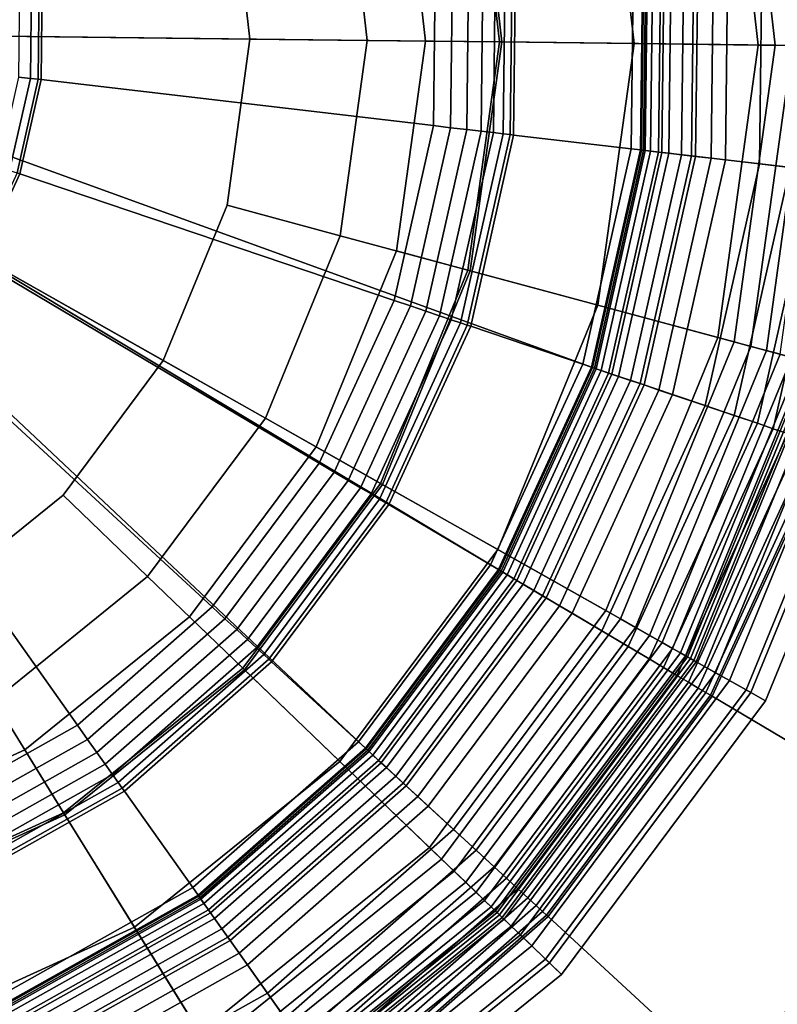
# Model space of a CAD drawing. Extents: x -43.1 to 43.1, y -41.3 to 41.3.
# Tile 611 of 656: x 15.984 to 16.663, y 28.766 to 29.649. Entities that reach past the tile are written whole.
import ezdxf

# ---------------------------------------------------------------- set-up
doc = ezdxf.new("R2010")
doc.units = 0
for name, color, linetype in [('LAMP', 7, 'CONTINUOUS'), ('LAMP_SUPPORT', 18, 'CONTINUOUS'), ('METAL_BASE', 254, 'CONTINUOUS')]:
    doc.layers.add(name, color=color, linetype=linetype)

msp = doc.modelspace()

# ---------------------------------------------------------------- linework, layer by layer
at = {"layer": 'LAMP'}
for points in [[(15.8329, 30.3562, 41.1433), (15.5903, 29.6387, 41.1433), (16.0037, 30.2733, 41.1433)], [(16.1486, 30.1506, 41.1433), (16.0037, 30.2733, 41.1433), (15.5903, 29.6387, 41.1433), (16.2583, 29.9957, 41.1433)], [(16.0327, 30.0443, 44.2735), (16.1196, 29.9216, 44.2735), (15.5903, 29.6387, 44.2735), (15.9179, 30.1416, 44.2735)], [(16.3261, 29.8183, 41.1433), (16.2583, 29.9957, 41.1433), (15.5903, 29.6387, 41.1433), (16.3476, 29.6297, 41.1433)], [(16.1733, 29.781, 44.2735), (16.1904, 29.6315, 44.2735), (15.5903, 29.6387, 44.2735), (16.1196, 29.9216, 44.2735)], [(16.7039, 29.9105, 43.8806), (16.7365, 29.625, 43.8806), (16.6459, 29.6261, 43.9998), (16.6159, 29.889, 43.9998)], [(16.6306, 29.8926, 41.6352), (16.661, 29.6259, 41.6352), (16.6767, 29.6257, 41.6365), (16.6458, 29.8963, 41.6365)], [(16.6458, 29.8963, 41.6365), (16.6767, 29.6257, 41.6365), (16.6911, 29.6256, 41.6411), (16.6598, 29.8997, 41.6411)], [(16.6598, 29.8997, 41.6411), (16.6911, 29.6256, 41.6411), (16.7039, 29.6254, 41.6486), (16.6722, 29.9028, 41.6486)], [(16.3927, 29.8346, 41.6428), (16.4162, 29.6289, 41.6428), (16.661, 29.6259, 41.6352), (16.6306, 29.8926, 41.6352)], [(16.6159, 29.889, 43.9998), (16.6459, 29.6261, 43.9998), (16.5346, 29.6274, 44.107), (16.5077, 29.8626, 44.107)], [(16.5077, 29.8626, 44.107), (16.5346, 29.6274, 44.107), (16.414, 29.6289, 44.1939), (16.3906, 29.8341, 44.1939)], [(16.3906, 29.8341, 44.1939), (16.414, 29.6289, 44.1939), (16.2955, 29.6303, 44.2522), (16.2754, 29.8059, 44.2522)], [(16.3261, 29.8183, 41.1433), (16.3476, 29.6297, 41.1433), (16.4162, 29.6289, 41.6428), (16.3927, 29.8346, 41.6428)], [(16.2754, 29.8059, 44.2522), (16.2955, 29.6303, 44.2522), (16.1904, 29.6315, 44.2735), (16.1733, 29.781, 44.2735)], [(15.8157, 28.9156, 41.1433), (15.9885, 28.9944, 41.1433), (15.5903, 29.6387, 41.1433), (15.6288, 28.8823, 41.1433)], [(16.0229, 29.2227, 44.2735), (15.9058, 29.1281, 44.2735), (15.5903, 29.6387, 44.2735), (16.1127, 29.3433, 44.2735)], [(16.1362, 29.1137, 41.1433), (16.2496, 29.2659, 41.1433), (15.5903, 29.6387, 41.1433), (15.9885, 28.9944, 41.1433)], [(16.1698, 29.4825, 44.2735), (16.1127, 29.3433, 44.2735), (15.5903, 29.6387, 44.2735), (16.1904, 29.6315, 44.2735)], [(16.3216, 29.4416, 41.1433), (16.3476, 29.6297, 41.1433), (15.5903, 29.6387, 41.1433), (16.2496, 29.2659, 41.1433)], [(16.2955, 29.6303, 44.2522), (16.2713, 29.4552, 44.2522), (16.1698, 29.4825, 44.2735), (16.1904, 29.6315, 44.2735)], [(16.414, 29.6289, 44.1939), (16.3857, 29.4243, 44.1939), (16.2713, 29.4552, 44.2522), (16.2955, 29.6303, 44.2522)], [(16.3476, 29.6297, 41.1433), (16.3216, 29.4416, 41.1433), (16.3878, 29.4238, 41.6428), (16.4162, 29.6289, 41.6428)], [(16.5346, 29.6274, 44.107), (16.5021, 29.3929, 44.107), (16.3857, 29.4243, 44.1939), (16.414, 29.6289, 44.1939)], [(16.4162, 29.6289, 41.6428), (16.3878, 29.4238, 41.6428), (16.6242, 29.36, 41.6352), (16.661, 29.6259, 41.6352)], [(16.6459, 29.6261, 43.9998), (16.6096, 29.364, 43.9998), (16.5021, 29.3929, 44.107), (16.5346, 29.6274, 44.107)], [(16.7365, 29.625, 43.8806), (16.6971, 29.3404, 43.8806), (16.6096, 29.364, 43.9998), (16.6459, 29.6261, 43.9998)], [(16.661, 29.6259, 41.6352), (16.6242, 29.36, 41.6352), (16.6393, 29.356, 41.6365), (16.6767, 29.6257, 41.6365)], [(16.6767, 29.6257, 41.6365), (16.6393, 29.356, 41.6365), (16.6532, 29.3522, 41.6411), (16.6911, 29.6256, 41.6411)], [(16.6911, 29.6256, 41.6411), (16.6532, 29.3522, 41.6411), (16.6656, 29.3489, 41.6486), (16.7039, 29.6254, 41.6486)], [(16.2713, 29.4552, 44.2522), (16.2042, 29.2916, 44.2522), (16.1127, 29.3433, 44.2735), (16.1698, 29.4825, 44.2735)], [(16.3857, 29.4243, 44.1939), (16.3074, 29.2332, 44.1939), (16.2042, 29.2916, 44.2522), (16.2713, 29.4552, 44.2522)], [(16.3216, 29.4416, 41.1433), (16.2496, 29.2659, 41.1433), (16.3093, 29.2322, 41.6428), (16.3878, 29.4238, 41.6428)], [(16.5021, 29.3929, 44.107), (16.4124, 29.1739, 44.107), (16.3074, 29.2332, 44.1939), (16.3857, 29.4243, 44.1939)], [(16.3878, 29.4238, 41.6428), (16.3093, 29.2322, 41.6428), (16.5224, 29.1117, 41.6352), (16.6242, 29.36, 41.6352)], [(16.6096, 29.364, 43.9998), (16.5093, 29.1191, 43.9998), (16.4124, 29.1739, 44.107), (16.5021, 29.3929, 44.107)], [(16.6971, 29.3404, 43.8806), (16.5882, 29.0745, 43.8806), (16.5093, 29.1191, 43.9998), (16.6096, 29.364, 43.9998)], [(16.6242, 29.36, 41.6352), (16.5224, 29.1117, 41.6352), (16.536, 29.104, 41.6365), (16.6393, 29.356, 41.6365)], [(16.6393, 29.356, 41.6365), (16.536, 29.104, 41.6365), (16.5486, 29.0969, 41.6411), (16.6532, 29.3522, 41.6411)], [(16.6532, 29.3522, 41.6411), (16.5486, 29.0969, 41.6411), (16.5597, 29.0906, 41.6486), (16.6656, 29.3489, 41.6486)], [(16.6656, 29.3489, 41.6486), (16.5597, 29.0906, 41.6486), (16.5691, 29.0853, 41.6586), (16.6759, 29.3461, 41.6586)], [(16.2042, 29.2916, 44.2522), (16.0986, 29.1498, 44.2522), (16.0229, 29.2227, 44.2735), (16.1127, 29.3433, 44.2735)], [(16.6759, 29.3461, 41.6586), (16.5691, 29.0853, 41.6586), (16.5762, 29.0812, 41.6707), (16.6839, 29.344, 41.6707)], [(16.6839, 29.344, 41.6707), (16.5762, 29.0812, 41.6707), (16.5808, 29.0786, 41.6845), (16.689, 29.3426, 41.6845)], [(16.689, 29.3426, 41.6845), (16.5808, 29.0786, 41.6845), (16.5825, 29.0777, 41.6997), (16.6909, 29.3421, 41.6997)], [(16.6909, 29.3421, 41.6997), (16.5825, 29.0777, 41.6997), (16.5852, 29.0762, 41.9337), (16.6938, 29.3413, 41.9337)], [(16.6938, 29.3413, 41.9337), (16.5852, 29.0762, 41.9337), (16.5903, 29.0733, 42.2036), (16.6994, 29.3398, 42.2036)], [(16.7537, 29.3251, 43.7579), (16.6392, 29.0457, 43.7579), (16.5882, 29.0745, 43.8806), (16.6971, 29.3404, 43.8806)], [(16.6994, 29.3398, 42.2036), (16.5903, 29.0733, 42.2036), (16.5977, 29.0691, 42.4966), (16.7078, 29.3375, 42.4966)], [(16.7078, 29.3375, 42.4966), (16.5977, 29.0691, 42.4966), (16.6077, 29.0635, 42.7996), (16.7188, 29.3346, 42.7996)], [(16.7188, 29.3346, 42.7996), (16.6077, 29.0635, 42.7996), (16.6201, 29.0564, 43.0998), (16.7325, 29.3308, 43.0998)], [(16.7325, 29.3308, 43.0998), (16.6201, 29.0564, 43.0998), (16.635, 29.048, 43.3843), (16.7491, 29.3264, 43.3843)], [(16.7491, 29.3264, 43.3843), (16.635, 29.048, 43.3843), (16.6525, 29.0382, 43.6401), (16.7684, 29.3212, 43.6401)], [(16.7684, 29.3212, 43.6401), (16.6525, 29.0382, 43.6401), (16.6392, 29.0457, 43.7579), (16.7537, 29.3251, 43.7579)], [(16.3074, 29.2332, 44.1939), (16.184, 29.0676, 44.1939), (16.0986, 29.1498, 44.2522), (16.2042, 29.2916, 44.2522)], [(16.2496, 29.2659, 41.1433), (16.1362, 29.1137, 41.1433), (16.1856, 29.0661, 41.6428), (16.3093, 29.2322, 41.6428)], [(16.4124, 29.1739, 44.107), (16.2709, 28.984, 44.107), (16.184, 29.0676, 44.1939), (16.3074, 29.2332, 44.1939)], [(16.3093, 29.2322, 41.6428), (16.1856, 29.0661, 41.6428), (16.3621, 28.8964, 41.6352), (16.5224, 29.1117, 41.6352)], [(16.0986, 29.1498, 44.2522), (15.961, 29.0387, 44.2522), (15.9058, 29.1281, 44.2735), (16.0229, 29.2227, 44.2735)], [(16.5093, 29.1191, 43.9998), (16.3512, 28.9069, 43.9998), (16.2709, 28.984, 44.107), (16.4124, 29.1739, 44.107)], [(16.184, 29.0676, 44.1939), (16.0234, 28.9379, 44.1939), (15.961, 29.0387, 44.2522), (16.0986, 29.1498, 44.2522)], [(16.5882, 29.0745, 43.8806), (16.4165, 28.8441, 43.8806), (16.3512, 28.9069, 43.9998), (16.5093, 29.1191, 43.9998)], [(16.1362, 29.1137, 41.1433), (15.9885, 28.9944, 41.1433), (16.0245, 28.9361, 41.6428), (16.1856, 29.0661, 41.6428)], [(16.5224, 29.1117, 41.6352), (16.3621, 28.8964, 41.6352), (16.3733, 28.8856, 41.6365), (16.536, 29.104, 41.6365)], [(16.536, 29.104, 41.6365), (16.3733, 28.8856, 41.6365), (16.3837, 28.8756, 41.6411), (16.5486, 29.0969, 41.6411)], [(16.5486, 29.0969, 41.6411), (16.3837, 28.8756, 41.6411), (16.393, 28.8667, 41.6486), (16.5597, 29.0906, 41.6486)], [(16.5597, 29.0906, 41.6486), (16.393, 28.8667, 41.6486), (16.4007, 28.8593, 41.6586), (16.5691, 29.0853, 41.6586)], [(16.5691, 29.0853, 41.6586), (16.4007, 28.8593, 41.6586), (16.4066, 28.8536, 41.6707), (16.5762, 29.0812, 41.6707)], [(16.5762, 29.0812, 41.6707), (16.4066, 28.8536, 41.6707), (16.4104, 28.8499, 41.6845), (16.5808, 29.0786, 41.6845)], [(16.5808, 29.0786, 41.6845), (16.4104, 28.8499, 41.6845), (16.4118, 28.8486, 41.6997), (16.5825, 29.0777, 41.6997)], [(16.5825, 29.0777, 41.6997), (16.4118, 28.8486, 41.6997), (16.414, 28.8464, 41.9337), (16.5852, 29.0762, 41.9337)], [(16.5852, 29.0762, 41.9337), (16.414, 28.8464, 41.9337), (16.4182, 28.8424, 42.2036), (16.5903, 29.0733, 42.2036)], [(16.6392, 29.0457, 43.7579), (16.4587, 28.8034, 43.7579), (16.4165, 28.8441, 43.8806), (16.5882, 29.0745, 43.8806)], [(16.2709, 28.984, 44.107), (16.0868, 28.8353, 44.107), (16.0234, 28.9379, 44.1939), (16.184, 29.0676, 44.1939)], [(16.1856, 29.0661, 41.6428), (16.0245, 28.9361, 41.6428), (16.1532, 28.7278, 41.6352), (16.3621, 28.8964, 41.6352)], [(16.5903, 29.0733, 42.2036), (16.4182, 28.8424, 42.2036), (16.4244, 28.8364, 42.4966), (16.5977, 29.0691, 42.4966)], [(16.5977, 29.0691, 42.4966), (16.4244, 28.8364, 42.4966), (16.4327, 28.8285, 42.7996), (16.6077, 29.0635, 42.7996)], [(16.6077, 29.0635, 42.7996), (16.4327, 28.8285, 42.7996), (16.4429, 28.8186, 43.0998), (16.6201, 29.0564, 43.0998)], [(16.6201, 29.0564, 43.0998), (16.4429, 28.8186, 43.0998), (16.4553, 28.8068, 43.3843), (16.635, 29.048, 43.3843)], [(16.635, 29.048, 43.3843), (16.4553, 28.8068, 43.3843), (16.4697, 28.7929, 43.6401), (16.6525, 29.0382, 43.6401)], [(16.0234, 28.9379, 44.1939), (15.8355, 28.8522, 44.1939), (15.8002, 28.9654, 44.2522), (15.961, 29.0387, 44.2522)], [(16.6525, 29.0382, 43.6401), (16.4697, 28.7929, 43.6401), (16.4587, 28.8034, 43.7579), (16.6392, 29.0457, 43.7579)], [(15.9885, 28.9944, 41.1433), (15.8157, 28.9156, 41.1433), (15.8361, 28.8502, 41.6428), (16.0245, 28.9361, 41.6428)], [(16.3512, 28.9069, 43.9998), (16.1453, 28.7407, 43.9998), (16.0868, 28.8353, 44.107), (16.2709, 28.984, 44.107)], [(16.0868, 28.8353, 44.107), (15.8714, 28.7371, 44.107), (15.8355, 28.8522, 44.1939), (16.0234, 28.9379, 44.1939)], [(16.0245, 28.9361, 41.6428), (15.8361, 28.8502, 41.6428), (15.909, 28.6164, 41.6352), (16.1532, 28.7278, 41.6352)], [(16.4165, 28.8441, 43.8806), (16.1929, 28.6636, 43.8806), (16.1453, 28.7407, 43.9998), (16.3512, 28.9069, 43.9998)], [(16.3621, 28.8964, 41.6352), (16.1532, 28.7278, 41.6352), (16.1614, 28.7145, 41.6365), (16.3733, 28.8856, 41.6365)], [(16.3733, 28.8856, 41.6365), (16.1614, 28.7145, 41.6365), (16.169, 28.7022, 41.6411), (16.3837, 28.8756, 41.6411)], [(16.3837, 28.8756, 41.6411), (16.169, 28.7022, 41.6411), (16.1758, 28.6913, 41.6486), (16.393, 28.8667, 41.6486)], [(16.393, 28.8667, 41.6486), (16.1758, 28.6913, 41.6486), (16.1814, 28.6822, 41.6586), (16.4007, 28.8593, 41.6586)], [(16.4007, 28.8593, 41.6586), (16.1814, 28.6822, 41.6586), (16.1857, 28.6752, 41.6707), (16.4066, 28.8536, 41.6707)], [(16.4066, 28.8536, 41.6707), (16.1857, 28.6752, 41.6707), (16.1885, 28.6707, 41.6845), (16.4104, 28.8499, 41.6845)], [(16.4104, 28.8499, 41.6845), (16.1885, 28.6707, 41.6845), (16.1895, 28.6691, 41.6997), (16.4118, 28.8486, 41.6997)], [(16.4118, 28.8486, 41.6997), (16.1895, 28.6691, 41.6997), (16.1911, 28.6664, 41.9337), (16.414, 28.8464, 41.9337)], [(16.414, 28.8464, 41.9337), (16.1911, 28.6664, 41.9337), (16.1942, 28.6615, 42.2036), (16.4182, 28.8424, 42.2036)], [(16.4587, 28.8034, 43.7579), (16.2237, 28.6137, 43.7579), (16.1929, 28.6636, 43.8806), (16.4165, 28.8441, 43.8806)], [(16.4182, 28.8424, 42.2036), (16.1942, 28.6615, 42.2036), (16.1987, 28.6542, 42.4966), (16.4244, 28.8364, 42.4966)], [(16.4244, 28.8364, 42.4966), (16.1987, 28.6542, 42.4966), (16.2047, 28.6445, 42.7996), (16.4327, 28.8285, 42.7996)], [(16.1453, 28.7407, 43.9998), (15.9045, 28.6309, 43.9998), (15.8714, 28.7371, 44.107), (16.0868, 28.8353, 44.107)], [(16.4327, 28.8285, 42.7996), (16.2047, 28.6445, 42.7996), (16.2122, 28.6323, 43.0998), (16.4429, 28.8186, 43.0998)], [(16.4429, 28.8186, 43.0998), (16.2122, 28.6323, 43.0998), (16.2212, 28.6178, 43.3843), (16.4553, 28.8068, 43.3843)], [(16.4553, 28.8068, 43.3843), (16.2212, 28.6178, 43.3843), (16.2318, 28.6007, 43.6401), (16.4697, 28.7929, 43.6401)], [(16.4697, 28.7929, 43.6401), (16.2318, 28.6007, 43.6401), (16.2237, 28.6137, 43.7579), (16.4587, 28.8034, 43.7579)]]:
    msp.add_3dface(points, dxfattribs=at)
at = {"layer": 'LAMP_SUPPORT'}
for points in [[(16.6036, 29.5247, 41.5307), (16.6061, 29.7377, 41.5307), (16.699, 29.7463, 41.5307), (16.6962, 29.5139, 41.5307)], [(16.5861, 29.5268, 37.9114), (16.5886, 29.736, 37.9114), (16.5619, 29.7335, 37.8993), (16.5595, 29.5299, 37.8993)], [(16.577, 29.5278, 41.5245), (16.5795, 29.7352, 41.5245), (16.5923, 29.7364, 41.5291), (16.5897, 29.5263, 41.5291)], [(16.6165, 29.5232, 37.9214), (16.619, 29.7389, 37.9214), (16.5886, 29.736, 37.9114), (16.5861, 29.5268, 37.9114)], [(16.5897, 29.5263, 41.5291), (16.5923, 29.7364, 41.5291), (16.6061, 29.7377, 41.5307), (16.6036, 29.5247, 41.5307)], [(16.6471, 29.5196, 37.929), (16.6497, 29.7417, 37.929), (16.619, 29.7389, 37.9214), (16.6165, 29.5232, 37.9214)], [(16.6744, 29.5164, 37.9338), (16.6771, 29.7443, 37.9338), (16.6497, 29.7417, 37.929), (16.6471, 29.5196, 37.929)], [(15.6097, 29.659, 40.5662), (16.5438, 29.7319, 40.5662), (16.5414, 29.532, 40.5662), (16.4975, 29.337, 40.5662)], [(16.532, 29.5331, 37.8701), (16.5344, 29.731, 37.8701), (16.4288, 29.7212, 36.848), (16.4267, 29.5454, 36.848)], [(16.5403, 29.5321, 37.8854), (16.5427, 29.7318, 37.8854), (16.5344, 29.731, 37.8701), (16.532, 29.5331, 37.8701)], [(16.5595, 29.5299, 37.8993), (16.5619, 29.7335, 37.8993), (16.5427, 29.7318, 37.8854), (16.5403, 29.5321, 37.8854)], [(16.5414, 29.532, 40.5662), (16.5438, 29.7319, 40.5662), (16.5454, 29.732, 41.4698), (16.5431, 29.5318, 41.4698)], [(16.5431, 29.5318, 41.4698), (16.5454, 29.732, 41.4698), (16.5471, 29.7322, 41.4838), (16.5447, 29.5316, 41.4838)], [(16.5447, 29.5316, 41.4838), (16.5471, 29.7322, 41.4838), (16.5517, 29.7326, 41.4966), (16.5493, 29.5311, 41.4966)], [(16.5493, 29.5311, 41.4966), (16.5517, 29.7326, 41.4966), (16.5588, 29.7332, 41.5079), (16.5564, 29.5302, 41.5079)], [(16.5564, 29.5302, 41.5079), (16.5588, 29.7332, 41.5079), (16.5682, 29.7341, 41.5173), (16.5658, 29.5291, 41.5173)], [(16.5658, 29.5291, 41.5173), (16.5682, 29.7341, 41.5173), (16.5795, 29.7352, 41.5245), (16.577, 29.5278, 41.5245)], [(16.3975, 29.5488, 36.7967), (16.3995, 29.7184, 36.7967), (16.3866, 29.7172, 36.7891), (16.3846, 29.5504, 36.7891)], [(16.4085, 29.5476, 36.8067), (16.4105, 29.7194, 36.8067), (16.3995, 29.7184, 36.7967), (16.3975, 29.5488, 36.7967)], [(16.4173, 29.5465, 36.8188), (16.4194, 29.7203, 36.8188), (16.4105, 29.7194, 36.8067), (16.4085, 29.5476, 36.8067)], [(16.4235, 29.5458, 36.8327), (16.4256, 29.7209, 36.8327), (16.4194, 29.7203, 36.8188), (16.4173, 29.5465, 36.8188)], [(16.4267, 29.5454, 36.848), (16.4288, 29.7212, 36.848), (16.4256, 29.7209, 36.8327), (16.4235, 29.5458, 36.8327)], [(16.3548, 29.5539, 36.7827), (16.3567, 29.7144, 36.7827), (16.0041, 29.6816, 36.7827), (16.0031, 29.5951, 36.7827)], [(16.3702, 29.552, 36.7843), (16.3722, 29.7159, 36.7843), (16.3567, 29.7144, 36.7827), (16.3548, 29.5539, 36.7827)], [(16.3846, 29.5504, 36.7891), (16.3866, 29.7172, 36.7891), (16.3722, 29.7159, 36.7843), (16.3702, 29.552, 36.7843)], [(15.9936, 29.5962, 36.7108), (15.9946, 29.6807, 36.7108), (15.9839, 29.6798, 36.6355), (15.9829, 29.5974, 36.6355)], [(16.0005, 29.5954, 36.763), (16.0015, 29.6814, 36.763), (15.9946, 29.6807, 36.7108), (15.9936, 29.5962, 36.7108)], [(16.0031, 29.5951, 36.7827), (16.0041, 29.6816, 36.7827), (16.0015, 29.6814, 36.763), (16.0005, 29.5954, 36.763)], [(15.6144, 29.6356, 40.5662), (15.6097, 29.659, 40.5662), (16.4975, 29.337, 40.5662), (16.414, 29.1554, 40.5662)], [(15.6144, 29.6356, 40.5662), (16.2946, 28.9951, 40.5662), (16.1445, 28.8631, 40.5662), (15.9702, 28.7653, 40.5662)], [(15.6144, 29.6356, 40.5662), (16.414, 29.1554, 40.5662), (16.2946, 28.9951, 40.5662)], [(15.975, 29.5137, 36.7108), (15.9936, 29.5962, 36.7108), (15.9829, 29.5974, 36.6355), (15.9648, 29.5171, 36.6355)], [(15.9816, 29.5115, 36.763), (16.0005, 29.5954, 36.763), (15.9936, 29.5962, 36.7108), (15.975, 29.5137, 36.7108)], [(15.9841, 29.5106, 36.7827), (16.0031, 29.5951, 36.7827), (16.0005, 29.5954, 36.763), (15.9816, 29.5115, 36.763)], [(16.3195, 29.3972, 36.7827), (16.3548, 29.5539, 36.7827), (16.0031, 29.5951, 36.7827), (15.9841, 29.5106, 36.7827)], [(16.3343, 29.3922, 36.7843), (16.3702, 29.552, 36.7843), (16.3548, 29.5539, 36.7827), (16.3195, 29.3972, 36.7827)], [(16.348, 29.3876, 36.7891), (16.3846, 29.5504, 36.7891), (16.3702, 29.552, 36.7843), (16.3343, 29.3922, 36.7843)], [(16.3602, 29.3834, 36.7967), (16.3975, 29.5488, 36.7967), (16.3846, 29.5504, 36.7891), (16.348, 29.3876, 36.7891)], [(16.3707, 29.3799, 36.8067), (16.4085, 29.5476, 36.8067), (16.3975, 29.5488, 36.7967), (16.3602, 29.3834, 36.7967)], [(16.3791, 29.377, 36.8188), (16.4173, 29.5465, 36.8188), (16.4085, 29.5476, 36.8067), (16.3707, 29.3799, 36.8067)], [(16.3851, 29.375, 36.8327), (16.4235, 29.5458, 36.8327), (16.4173, 29.5465, 36.8188), (16.3791, 29.377, 36.8188)], [(16.3882, 29.374, 36.848), (16.4267, 29.5454, 36.848), (16.4235, 29.5458, 36.8327), (16.3851, 29.375, 36.8327)], [(16.4886, 29.34, 37.8701), (16.532, 29.5331, 37.8701), (16.4267, 29.5454, 36.848), (16.3882, 29.374, 36.848)], [(16.4965, 29.3373, 37.8854), (16.5403, 29.5321, 37.8854), (16.532, 29.5331, 37.8701), (16.4886, 29.34, 37.8701)], [(16.5148, 29.3311, 37.8993), (16.5595, 29.5299, 37.8993), (16.5403, 29.5321, 37.8854), (16.4965, 29.3373, 37.8854)], [(16.4975, 29.337, 40.5662), (16.5414, 29.532, 40.5662), (16.5431, 29.5318, 41.4698), (16.4991, 29.3365, 41.4698)], [(16.4991, 29.3365, 41.4698), (16.5431, 29.5318, 41.4698), (16.5447, 29.5316, 41.4838), (16.5006, 29.3359, 41.4838)], [(16.5006, 29.3359, 41.4838), (16.5447, 29.5316, 41.4838), (16.5493, 29.5311, 41.4966), (16.505, 29.3345, 41.4966)], [(16.505, 29.3345, 41.4966), (16.5493, 29.5311, 41.4966), (16.5564, 29.5302, 41.5079), (16.5118, 29.3321, 41.5079)], [(16.5118, 29.3321, 41.5079), (16.5564, 29.5302, 41.5079), (16.5658, 29.5291, 41.5173), (16.5208, 29.3291, 41.5173)], [(16.5401, 29.3226, 37.9114), (16.5861, 29.5268, 37.9114), (16.5595, 29.5299, 37.8993), (16.5148, 29.3311, 37.8993)], [(16.5208, 29.3291, 41.5173), (16.5658, 29.5291, 41.5173), (16.577, 29.5278, 41.5245), (16.5315, 29.3255, 41.5245)], [(16.5315, 29.3255, 41.5245), (16.577, 29.5278, 41.5245), (16.5897, 29.5263, 41.5291), (16.5436, 29.3214, 41.5291)], [(16.5691, 29.3128, 37.9214), (16.6165, 29.5232, 37.9214), (16.5861, 29.5268, 37.9114), (16.5401, 29.3226, 37.9114)], [(16.5436, 29.3214, 41.5291), (16.5897, 29.5263, 41.5291), (16.6036, 29.5247, 41.5307), (16.5568, 29.3169, 41.5307)], [(16.5568, 29.3169, 41.5307), (16.6036, 29.5247, 41.5307), (16.6962, 29.5139, 41.5307), (16.6452, 29.2871, 41.5307)], [(16.5983, 29.3029, 37.929), (16.6471, 29.5196, 37.929), (16.6165, 29.5232, 37.9214), (16.5691, 29.3128, 37.9214)], [(16.6244, 29.2941, 37.9338), (16.6744, 29.5164, 37.9338), (16.6471, 29.5196, 37.929), (16.5983, 29.3029, 37.929)], [(16.6452, 29.2871, 37.9354), (16.6962, 29.5139, 37.9354), (16.6744, 29.5164, 37.9338), (16.6244, 29.2941, 37.9338)], [(15.9479, 29.432, 36.7827), (15.9841, 29.5106, 36.7827), (15.9816, 29.5115, 36.763), (15.9457, 29.4333, 36.763)], [(16.2525, 29.2513, 36.7827), (16.3195, 29.3972, 36.7827), (15.9841, 29.5106, 36.7827), (15.9479, 29.432, 36.7827)], [(16.6594, 29.2822, 37.9372), (16.7112, 29.5121, 37.9372), (16.6962, 29.5139, 37.9354), (16.6452, 29.2871, 37.9354)], [(16.6452, 29.2871, 41.5307), (16.6962, 29.5139, 41.5307), (16.7112, 29.5121, 41.5289), (16.6594, 29.2822, 41.5289)], [(16.6725, 29.2778, 37.9421), (16.7249, 29.5105, 37.9421), (16.7112, 29.5121, 37.9372), (16.6594, 29.2822, 37.9372)], [(16.6594, 29.2822, 41.5289), (16.7112, 29.5121, 41.5289), (16.7249, 29.5105, 41.524), (16.6725, 29.2778, 41.524)], [(16.1565, 29.1225, 36.7827), (16.2525, 29.2513, 36.7827), (15.9479, 29.432, 36.7827), (15.8962, 29.3625, 36.7827)], [(16.2658, 29.2433, 36.7843), (16.3343, 29.3922, 36.7843), (16.3195, 29.3972, 36.7827), (16.2525, 29.2513, 36.7827)], [(16.2783, 29.2359, 36.7891), (16.348, 29.3876, 36.7891), (16.3343, 29.3922, 36.7843), (16.2658, 29.2433, 36.7843)], [(16.2894, 29.2293, 36.7967), (16.3602, 29.3834, 36.7967), (16.348, 29.3876, 36.7891), (16.2783, 29.2359, 36.7891)], [(16.299, 29.2237, 36.8067), (16.3707, 29.3799, 36.8067), (16.3602, 29.3834, 36.7967), (16.2894, 29.2293, 36.7967)], [(16.3066, 29.2191, 36.8188), (16.3791, 29.377, 36.8188), (16.3707, 29.3799, 36.8067), (16.299, 29.2237, 36.8067)], [(16.312, 29.2159, 36.8327), (16.3851, 29.375, 36.8327), (16.3791, 29.377, 36.8188), (16.3066, 29.2191, 36.8188)], [(16.3148, 29.2143, 36.848), (16.3882, 29.374, 36.848), (16.3851, 29.375, 36.8327), (16.312, 29.2159, 36.8327)], [(16.4059, 29.1602, 37.8701), (16.4886, 29.34, 37.8701), (16.3882, 29.374, 36.848), (16.3148, 29.2143, 36.848)], [(16.0359, 29.0164, 36.7827), (16.1565, 29.1225, 36.7827), (15.8962, 29.3625, 36.7827), (15.8312, 29.3054, 36.7827)], [(16.4131, 29.1559, 37.8854), (16.4965, 29.3373, 37.8854), (16.4886, 29.34, 37.8701), (16.4059, 29.1602, 37.8701)], [(16.4297, 29.1461, 37.8993), (16.5148, 29.3311, 37.8993), (16.4965, 29.3373, 37.8854), (16.4131, 29.1559, 37.8854)], [(16.414, 29.1554, 40.5662), (16.4975, 29.337, 40.5662), (16.4991, 29.3365, 41.4698), (16.4155, 29.1545, 41.4698)], [(16.4155, 29.1545, 41.4698), (16.4991, 29.3365, 41.4698), (16.5006, 29.3359, 41.4838), (16.4169, 29.1537, 41.4838)], [(16.4169, 29.1537, 41.4838), (16.5006, 29.3359, 41.4838), (16.505, 29.3345, 41.4966), (16.4208, 29.1513, 41.4966)], [(16.4208, 29.1513, 41.4966), (16.505, 29.3345, 41.4966), (16.5118, 29.3321, 41.5079), (16.427, 29.1477, 41.5079)], [(16.427, 29.1477, 41.5079), (16.5118, 29.3321, 41.5079), (16.5208, 29.3291, 41.5173), (16.4352, 29.1428, 41.5173)], [(16.4527, 29.1324, 37.9114), (16.5401, 29.3226, 37.9114), (16.5148, 29.3311, 37.8993), (16.4297, 29.1461, 37.8993)], [(16.4352, 29.1428, 41.5173), (16.5208, 29.3291, 41.5173), (16.5315, 29.3255, 41.5245), (16.4449, 29.1371, 41.5245)], [(16.4449, 29.1371, 41.5245), (16.5315, 29.3255, 41.5245), (16.5436, 29.3214, 41.5291), (16.4559, 29.1305, 41.5291)], [(16.479, 29.1168, 37.9214), (16.5691, 29.3128, 37.9214), (16.5401, 29.3226, 37.9114), (16.4527, 29.1324, 37.9114)], [(16.4559, 29.1305, 41.5291), (16.5436, 29.3214, 41.5291), (16.5568, 29.3169, 41.5307), (16.4679, 29.1234, 41.5307)], [(16.4679, 29.1234, 41.5307), (16.5568, 29.3169, 41.5307), (16.6452, 29.2871, 41.5307), (16.5481, 29.0758, 41.5307)], [(16.5056, 29.1011, 37.929), (16.5983, 29.3029, 37.929), (16.5691, 29.3128, 37.9214), (16.479, 29.1168, 37.9214)], [(15.8959, 28.9378, 36.7827), (16.0359, 29.0164, 36.7827), (15.8312, 29.3054, 36.7827), (15.7557, 29.263, 36.7827)], [(16.5292, 29.087, 37.9338), (16.6244, 29.2941, 37.9338), (16.5983, 29.3029, 37.929), (16.5056, 29.1011, 37.929)], [(16.5481, 29.0758, 37.9354), (16.6452, 29.2871, 37.9354), (16.6244, 29.2941, 37.9338), (16.5292, 29.087, 37.9338)], [(16.561, 29.0682, 37.9372), (16.6594, 29.2822, 37.9372), (16.6452, 29.2871, 37.9354), (16.5481, 29.0758, 37.9354)], [(16.5481, 29.0758, 41.5307), (16.6452, 29.2871, 41.5307), (16.6594, 29.2822, 41.5289), (16.561, 29.0682, 41.5289)], [(16.5729, 29.0611, 37.9421), (16.6725, 29.2778, 37.9421), (16.6594, 29.2822, 37.9372), (16.561, 29.0682, 37.9372)], [(16.561, 29.0682, 41.5289), (16.6594, 29.2822, 41.5289), (16.6725, 29.2778, 41.524), (16.5729, 29.0611, 41.524)], [(16.5834, 29.0549, 37.9499), (16.6841, 29.2739, 37.9499), (16.6725, 29.2778, 37.9421), (16.5729, 29.0611, 37.9421)], [(16.5729, 29.0611, 41.524), (16.6725, 29.2778, 41.524), (16.6841, 29.2739, 41.5162), (16.5834, 29.0549, 41.5162)], [(16.5922, 29.0497, 37.9601), (16.6937, 29.2706, 37.9601), (16.6841, 29.2739, 37.9499), (16.5834, 29.0549, 37.9499)], [(16.5834, 29.0549, 41.5162), (16.6841, 29.2739, 41.5162), (16.6937, 29.2706, 41.5061), (16.5922, 29.0497, 41.5061)], [(16.5988, 29.0457, 37.9723), (16.7011, 29.2682, 37.9723), (16.6937, 29.2706, 37.9601), (16.5922, 29.0497, 37.9601)], [(16.5922, 29.0497, 41.5061), (16.6937, 29.2706, 41.5061), (16.7011, 29.2682, 41.4939), (16.5988, 29.0457, 41.4939)], [(16.6031, 29.0432, 37.9861), (16.7057, 29.2666, 37.9861), (16.7011, 29.2682, 37.9723), (16.5988, 29.0457, 37.9723)], [(16.5988, 29.0457, 41.4939), (16.7011, 29.2682, 41.4939), (16.7057, 29.2666, 41.48), (16.6031, 29.0432, 41.48)], [(16.6046, 29.0423, 38.0011), (16.7074, 29.266, 38.0011), (16.7057, 29.2666, 37.9861), (16.6031, 29.0432, 37.9861)], [(16.6031, 29.0432, 41.48), (16.7057, 29.2666, 41.48), (16.7074, 29.266, 41.465), (16.6046, 29.0423, 41.465)], [(16.6046, 29.0423, 41.465), (16.7074, 29.266, 41.465), (16.7074, 29.266, 38.0011), (16.6046, 29.0423, 38.0011)], [(16.168, 29.1119, 36.7843), (16.2658, 29.2433, 36.7843), (16.2525, 29.2513, 36.7827), (16.1565, 29.1225, 36.7827)], [(16.1786, 29.1021, 36.7891), (16.2783, 29.2359, 36.7891), (16.2658, 29.2433, 36.7843), (16.168, 29.1119, 36.7843)], [(16.1881, 29.0933, 36.7967), (16.2894, 29.2293, 36.7967), (16.2783, 29.2359, 36.7891), (16.1786, 29.1021, 36.7891)], [(16.1963, 29.0858, 36.8067), (16.299, 29.2237, 36.8067), (16.2894, 29.2293, 36.7967), (16.1881, 29.0933, 36.7967)], [(16.2028, 29.0798, 36.8188), (16.3066, 29.2191, 36.8188), (16.299, 29.2237, 36.8067), (16.1963, 29.0858, 36.8067)], [(16.2074, 29.0756, 36.8327), (16.312, 29.2159, 36.8327), (16.3066, 29.2191, 36.8188), (16.2028, 29.0798, 36.8188)], [(16.2098, 29.0733, 36.848), (16.3148, 29.2143, 36.848), (16.312, 29.2159, 36.8327), (16.2074, 29.0756, 36.8327)], [(16.2877, 29.0015, 37.8701), (16.4059, 29.1602, 37.8701), (16.3148, 29.2143, 36.848), (16.2098, 29.0733, 36.848)], [(16.2938, 28.9958, 37.8854), (16.4131, 29.1559, 37.8854), (16.4059, 29.1602, 37.8701), (16.2877, 29.0015, 37.8701)], [(16.308, 28.9827, 37.8993), (16.4297, 29.1461, 37.8993), (16.4131, 29.1559, 37.8854), (16.2938, 28.9958, 37.8854)], [(16.2946, 28.9951, 40.5662), (16.414, 29.1554, 40.5662), (16.4155, 29.1545, 41.4698), (16.2959, 28.9939, 41.4698)], [(16.2959, 28.9939, 41.4698), (16.4155, 29.1545, 41.4698), (16.4169, 29.1537, 41.4838), (16.2971, 28.9928, 41.4838)], [(16.2971, 28.9928, 41.4838), (16.4169, 29.1537, 41.4838), (16.4208, 29.1513, 41.4966), (16.3004, 28.9897, 41.4966)], [(16.3004, 28.9897, 41.4966), (16.4208, 29.1513, 41.4966), (16.427, 29.1477, 41.5079), (16.3057, 28.9848, 41.5079)], [(16.3057, 28.9848, 41.5079), (16.427, 29.1477, 41.5079), (16.4352, 29.1428, 41.5173), (16.3127, 28.9784, 41.5173)], [(16.3277, 28.9646, 37.9114), (16.4527, 29.1324, 37.9114), (16.4297, 29.1461, 37.8993), (16.308, 28.9827, 37.8993)], [(16.3127, 28.9784, 41.5173), (16.4352, 29.1428, 41.5173), (16.4449, 29.1371, 41.5245), (16.321, 28.9708, 41.5245)], [(16.321, 28.9708, 41.5245), (16.4449, 29.1371, 41.5245), (16.4559, 29.1305, 41.5291), (16.3304, 28.9621, 41.5291)], [(16.3502, 28.9439, 37.9214), (16.479, 29.1168, 37.9214), (16.4527, 29.1324, 37.9114), (16.3277, 28.9646, 37.9114)], [(16.3304, 28.9621, 41.5291), (16.4559, 29.1305, 41.5291), (16.4679, 29.1234, 41.5307), (16.3407, 28.9526, 41.5307)], [(16.0449, 29.0037, 36.7843), (16.168, 29.1119, 36.7843), (16.1565, 29.1225, 36.7827), (16.0359, 29.0164, 36.7827)], [(16.3407, 28.9526, 41.5307), (16.4679, 29.1234, 41.5307), (16.5481, 29.0758, 41.5307), (16.4092, 28.8894, 41.5307)], [(16.0532, 28.9919, 36.7891), (16.1786, 29.1021, 36.7891), (16.168, 29.1119, 36.7843), (16.0449, 29.0037, 36.7843)], [(16.3729, 28.9229, 37.929), (16.5056, 29.1011, 37.929), (16.479, 29.1168, 37.9214), (16.3502, 28.9439, 37.9214)], [(16.0607, 28.9814, 36.7967), (16.1881, 29.0933, 36.7967), (16.1786, 29.1021, 36.7891), (16.0532, 28.9919, 36.7891)], [(16.3931, 28.9043, 37.9338), (16.5292, 29.087, 37.9338), (16.5056, 29.1011, 37.929), (16.3729, 28.9229, 37.929)], [(16.0672, 28.9723, 36.8067), (16.1963, 29.0858, 36.8067), (16.1881, 29.0933, 36.7967), (16.0607, 28.9814, 36.7967)], [(16.0723, 28.9651, 36.8188), (16.2028, 29.0798, 36.8188), (16.1963, 29.0858, 36.8067), (16.0672, 28.9723, 36.8067)], [(16.4092, 28.8894, 37.9354), (16.5481, 29.0758, 37.9354), (16.5292, 29.087, 37.9338), (16.3931, 28.9043, 37.9338)], [(16.0759, 28.96, 36.8327), (16.2074, 29.0756, 36.8327), (16.2028, 29.0798, 36.8188), (16.0723, 28.9651, 36.8188)], [(16.0778, 28.9573, 36.848), (16.2098, 29.0733, 36.848), (16.2074, 29.0756, 36.8327), (16.0759, 28.96, 36.8327)], [(16.4203, 28.8792, 37.9372), (16.561, 29.0682, 37.9372), (16.5481, 29.0758, 37.9354), (16.4092, 28.8894, 37.9354)], [(16.4092, 28.8894, 41.5307), (16.5481, 29.0758, 41.5307), (16.561, 29.0682, 41.5289), (16.4203, 28.8792, 41.5289)], [(16.1391, 28.8708, 37.8701), (16.2877, 29.0015, 37.8701), (16.2098, 29.0733, 36.848), (16.0778, 28.9573, 36.848)], [(16.4304, 28.8698, 37.9421), (16.5729, 29.0611, 37.9421), (16.561, 29.0682, 37.9372), (16.4203, 28.8792, 37.9372)], [(16.4203, 28.8792, 41.5289), (16.561, 29.0682, 41.5289), (16.5729, 29.0611, 41.524), (16.4304, 28.8698, 41.524)], [(16.4394, 28.8616, 37.9499), (16.5834, 29.0549, 37.9499), (16.5729, 29.0611, 37.9421), (16.4304, 28.8698, 37.9421)], [(16.4304, 28.8698, 41.524), (16.5729, 29.0611, 41.524), (16.5834, 29.0549, 41.5162), (16.4394, 28.8616, 41.5162)], [(16.4469, 28.8547, 37.9601), (16.5922, 29.0497, 37.9601), (16.5834, 29.0549, 37.9499), (16.4394, 28.8616, 37.9499)], [(16.4394, 28.8616, 41.5162), (16.5834, 29.0549, 41.5162), (16.5922, 29.0497, 41.5061), (16.4469, 28.8547, 41.5061)], [(16.4526, 28.8494, 37.9723), (16.5988, 29.0457, 37.9723), (16.5922, 29.0497, 37.9601), (16.4469, 28.8547, 37.9601)], [(16.4469, 28.8547, 41.5061), (16.5922, 29.0497, 41.5061), (16.5988, 29.0457, 41.4939), (16.4526, 28.8494, 41.4939)], [(16.4562, 28.8461, 37.9861), (16.6031, 29.0432, 37.9861), (16.5988, 29.0457, 37.9723), (16.4526, 28.8494, 37.9723)], [(16.4526, 28.8494, 41.4939), (16.5988, 29.0457, 41.4939), (16.6031, 29.0432, 41.48), (16.4562, 28.8461, 41.48)], [(16.4575, 28.8449, 38.0011), (16.6046, 29.0423, 38.0011), (16.6031, 29.0432, 37.9861), (16.4562, 28.8461, 37.9861)], [(16.4562, 28.8461, 41.48), (16.6031, 29.0432, 41.48), (16.6046, 29.0423, 41.465), (16.4575, 28.8449, 41.465)], [(16.4575, 28.8449, 41.465), (16.6046, 29.0423, 41.465), (16.6046, 29.0423, 38.0011), (16.4575, 28.8449, 38.0011)], [(15.902, 28.9235, 36.7843), (16.0449, 29.0037, 36.7843), (16.0359, 29.0164, 36.7827), (15.8959, 28.9378, 36.7827)], [(15.9077, 28.9102, 36.7891), (16.0532, 28.9919, 36.7891), (16.0449, 29.0037, 36.7843), (15.902, 28.9235, 36.7843)], [(16.1439, 28.864, 37.8854), (16.2938, 28.9958, 37.8854), (16.2877, 29.0015, 37.8701), (16.1391, 28.8708, 37.8701)], [(16.1551, 28.8482, 37.8993), (16.308, 28.9827, 37.8993), (16.2938, 28.9958, 37.8854), (16.1439, 28.864, 37.8854)], [(16.1445, 28.8631, 40.5662), (16.2946, 28.9951, 40.5662), (16.2959, 28.9939, 41.4698), (16.1455, 28.8618, 41.4698)], [(15.9129, 28.8983, 36.7967), (16.0607, 28.9814, 36.7967), (16.0532, 28.9919, 36.7891), (15.9077, 28.9102, 36.7891)], [(16.1455, 28.8618, 41.4698), (16.2959, 28.9939, 41.4698), (16.2971, 28.9928, 41.4838), (16.1464, 28.8604, 41.4838)], [(16.1464, 28.8604, 41.4838), (16.2971, 28.9928, 41.4838), (16.3004, 28.9897, 41.4966), (16.1491, 28.8567, 41.4966)], [(16.1491, 28.8567, 41.4966), (16.3004, 28.9897, 41.4966), (16.3057, 28.9848, 41.5079), (16.1532, 28.8508, 41.5079)], [(15.9173, 28.8881, 36.8067), (16.0672, 28.9723, 36.8067), (16.0607, 28.9814, 36.7967), (15.9129, 28.8983, 36.7967)], [(16.1532, 28.8508, 41.5079), (16.3057, 28.9848, 41.5079), (16.3127, 28.9784, 41.5173), (16.1587, 28.8431, 41.5173)], [(16.1705, 28.8264, 37.9114), (16.3277, 28.9646, 37.9114), (16.308, 28.9827, 37.8993), (16.1551, 28.8482, 37.8993)], [(16.1587, 28.8431, 41.5173), (16.3127, 28.9784, 41.5173), (16.321, 28.9708, 41.5245), (16.1652, 28.8339, 41.5245)], [(15.9208, 28.88, 36.8188), (16.0723, 28.9651, 36.8188), (16.0672, 28.9723, 36.8067), (15.9173, 28.8881, 36.8067)], [(16.1652, 28.8339, 41.5245), (16.321, 28.9708, 41.5245), (16.3304, 28.9621, 41.5291), (16.1727, 28.8234, 41.5291)], [(15.9232, 28.8743, 36.8327), (16.0759, 28.96, 36.8327), (16.0723, 28.9651, 36.8188), (15.9208, 28.88, 36.8188)], [(15.9245, 28.8713, 36.848), (16.0778, 28.9573, 36.848), (16.0759, 28.96, 36.8327), (15.9232, 28.8743, 36.8327)], [(16.1882, 28.8015, 37.9214), (16.3502, 28.9439, 37.9214), (16.3277, 28.9646, 37.9114), (16.1705, 28.8264, 37.9114)], [(16.1727, 28.8234, 41.5291), (16.3304, 28.9621, 41.5291), (16.3407, 28.9526, 41.5307), (16.1807, 28.812, 41.5307)], [(15.9665, 28.7739, 37.8701), (16.1391, 28.8708, 37.8701), (16.0778, 28.9573, 36.848), (15.9245, 28.8713, 36.848)], [(16.1807, 28.812, 41.5307), (16.3407, 28.9526, 41.5307), (16.4092, 28.8894, 41.5307), (16.2346, 28.7359, 41.5307)], [(16.206, 28.7763, 37.929), (16.3729, 28.9229, 37.929), (16.3502, 28.9439, 37.9214), (16.1882, 28.8015, 37.9214)], [(16.2219, 28.7538, 37.9338), (16.3931, 28.9043, 37.9338), (16.3729, 28.9229, 37.929), (16.206, 28.7763, 37.929)], [(16.2346, 28.7359, 37.9354), (16.4092, 28.8894, 37.9354), (16.3931, 28.9043, 37.9338), (16.2219, 28.7538, 37.9338)], [(16.2433, 28.7236, 37.9372), (16.4203, 28.8792, 37.9372), (16.4092, 28.8894, 37.9354), (16.2346, 28.7359, 37.9354)], [(16.2346, 28.7359, 41.5307), (16.4092, 28.8894, 41.5307), (16.4203, 28.8792, 41.5289), (16.2433, 28.7236, 41.5289)], [(15.9698, 28.7663, 37.8854), (16.1439, 28.864, 37.8854), (16.1391, 28.8708, 37.8701), (15.9665, 28.7739, 37.8701)], [(16.2513, 28.7124, 37.9421), (16.4304, 28.8698, 37.9421), (16.4203, 28.8792, 37.9372), (16.2433, 28.7236, 37.9372)], [(16.2433, 28.7236, 41.5289), (16.4203, 28.8792, 41.5289), (16.4304, 28.8698, 41.524), (16.2513, 28.7124, 41.524)], [(15.9775, 28.7485, 37.8993), (16.1551, 28.8482, 37.8993), (16.1439, 28.864, 37.8854), (15.9698, 28.7663, 37.8854)], [(15.9702, 28.7653, 40.5662), (16.1445, 28.8631, 40.5662), (16.1455, 28.8618, 41.4698), (15.9709, 28.7637, 41.4698)], [(16.2584, 28.7024, 37.9499), (16.4394, 28.8616, 37.9499), (16.4304, 28.8698, 37.9421), (16.2513, 28.7124, 37.9421)], [(16.2513, 28.7124, 41.524), (16.4304, 28.8698, 41.524), (16.4394, 28.8616, 41.5162), (16.2584, 28.7024, 41.5162)], [(15.9709, 28.7637, 41.4698), (16.1455, 28.8618, 41.4698), (16.1464, 28.8604, 41.4838), (15.9715, 28.7622, 41.4838)], [(15.9715, 28.7622, 41.4838), (16.1464, 28.8604, 41.4838), (16.1491, 28.8567, 41.4966), (15.9734, 28.758, 41.4966)], [(15.9734, 28.758, 41.4966), (16.1491, 28.8567, 41.4966), (16.1532, 28.8508, 41.5079), (15.9762, 28.7514, 41.5079)], [(16.2642, 28.6941, 37.9601), (16.4469, 28.8547, 37.9601), (16.4394, 28.8616, 37.9499), (16.2584, 28.7024, 37.9499)], [(16.2584, 28.7024, 41.5162), (16.4394, 28.8616, 41.5162), (16.4469, 28.8547, 41.5061), (16.2642, 28.6941, 41.5061)], [(16.2687, 28.6878, 37.9723), (16.4526, 28.8494, 37.9723), (16.4469, 28.8547, 37.9601), (16.2642, 28.6941, 37.9601)], [(16.2642, 28.6941, 41.5061), (16.4469, 28.8547, 41.5061), (16.4526, 28.8494, 41.4939), (16.2687, 28.6878, 41.4939)], [(15.9762, 28.7514, 41.5079), (16.1532, 28.8508, 41.5079), (16.1587, 28.8431, 41.5173), (15.98, 28.7427, 41.5173)], [(15.988, 28.7239, 37.9114), (16.1705, 28.8264, 37.9114), (16.1551, 28.8482, 37.8993), (15.9775, 28.7485, 37.8993)], [(16.2716, 28.6837, 37.9861), (16.4562, 28.8461, 37.9861), (16.4526, 28.8494, 37.9723), (16.2687, 28.6878, 37.9723)], [(16.2687, 28.6878, 41.4939), (16.4526, 28.8494, 41.4939), (16.4562, 28.8461, 41.48), (16.2716, 28.6837, 41.48)], [(16.2726, 28.6823, 38.0011), (16.4575, 28.8449, 38.0011), (16.4562, 28.8461, 37.9861), (16.2716, 28.6837, 37.9861)], [(16.2716, 28.6837, 41.48), (16.4562, 28.8461, 41.48), (16.4575, 28.8449, 41.465), (16.2726, 28.6823, 41.465)], [(16.2726, 28.6823, 41.465), (16.4575, 28.8449, 41.465), (16.4575, 28.8449, 38.0011), (16.2726, 28.6823, 38.0011)], [(15.98, 28.7427, 41.5173), (16.1587, 28.8431, 41.5173), (16.1652, 28.8339, 41.5245), (15.9844, 28.7323, 41.5245)], [(15.9844, 28.7323, 41.5245), (16.1652, 28.8339, 41.5245), (16.1727, 28.8234, 41.5291), (15.9895, 28.7206, 41.5291)], [(16.0001, 28.6959, 37.9214), (16.1882, 28.8015, 37.9214), (16.1705, 28.8264, 37.9114), (15.988, 28.7239, 37.9114)], [(15.9895, 28.7206, 41.5291), (16.1727, 28.8234, 41.5291), (16.1807, 28.812, 41.5307), (15.995, 28.7077, 41.5307)], [(15.995, 28.7077, 41.5307), (16.1807, 28.812, 41.5307), (16.2346, 28.7359, 41.5307), (16.0319, 28.6221, 41.5307)], [(16.0124, 28.6675, 37.929), (16.206, 28.7763, 37.929), (16.1882, 28.8015, 37.9214), (16.0001, 28.6959, 37.9214)], [(16.0232, 28.6423, 37.9338), (16.2219, 28.7538, 37.9338), (16.206, 28.7763, 37.929), (16.0124, 28.6675, 37.929)]]:
    msp.add_3dface(points, dxfattribs=at)
at = {"layer": 'METAL_BASE'}
for points in [[(27.0036, 32.0474, 30.106), (27.0311, 32.0239, 30.241), (0.867, 1.3896, 30.241), (0.8395, 1.4131, 30.106)], [(27.0311, 32.0239, 29.9709), (27.0036, 32.0474, 30.106), (0.8395, 1.4131, 30.106), (0.867, 1.3896, 29.9709)], [(27.0311, 32.0239, 30.241), (27.1063, 31.9597, 30.3399), (0.9422, 1.3254, 30.3399), (0.867, 1.3896, 30.241)], [(27.1063, 31.9597, 29.872), (27.0311, 32.0239, 29.9709), (0.867, 1.3896, 29.9709), (0.9422, 1.3254, 29.872)], [(27.1063, 31.9597, 30.3399), (27.209, 31.8719, 30.3761), (1.0449, 1.2377, 30.3761), (0.9422, 1.3254, 30.3399)], [(27.209, 31.8719, 29.8358), (27.1063, 31.9597, 29.872), (0.9422, 1.3254, 29.872), (1.0449, 1.2377, 29.8358)], [(27.209, 31.8719, 30.3761), (27.3117, 31.7842, 30.3399), (1.1476, 1.15, 30.3399), (1.0449, 1.2377, 30.3761)], [(27.3117, 31.7842, 29.872), (27.209, 31.8719, 29.8358), (1.0449, 1.2377, 29.8358), (1.1476, 1.15, 29.872)], [(27.3117, 31.7842, 30.3399), (27.3869, 31.72, 30.241), (1.2228, 1.0858, 30.241), (1.1476, 1.15, 30.3399)], [(27.3869, 31.72, 29.9709), (27.3117, 31.7842, 29.872), (1.1476, 1.15, 29.872), (1.2228, 1.0858, 29.9709)], [(27.3869, 31.72, 30.241), (27.4144, 31.6965, 30.106), (1.2503, 1.0623, 30.106), (1.2228, 1.0858, 30.241)], [(27.4144, 31.6965, 30.106), (27.3869, 31.72, 29.9709), (1.2228, 1.0858, 29.9709), (1.2503, 1.0623, 30.106)], [(16.6046, 29.0423, 38.8457), (16.7074, 29.266, 38.8457), (16.7074, 29.266, 39.7327), (16.6046, 29.0423, 39.7327)], [(16.6046, 29.0423, 38.8457), (16.7963, 28.9285, 38.8457), (16.9186, 29.1946, 38.8457), (16.7074, 29.266, 38.8457)], [(16.7074, 29.266, 39.7327), (16.9186, 29.1946, 39.7327), (16.7963, 28.9285, 39.7327), (16.6046, 29.0423, 39.7327)], [(16.4575, 28.8449, 38.8457), (16.6046, 29.0423, 38.8457), (16.6046, 29.0423, 39.7327), (16.4575, 28.8449, 39.7327)], [(16.4575, 28.8449, 38.8457), (16.6214, 28.6937, 38.8457), (16.7963, 28.9285, 38.8457), (16.6046, 29.0423, 38.8457)], [(16.6046, 29.0423, 39.7327), (16.7963, 28.9285, 39.7327), (16.6214, 28.6937, 39.7327), (16.4575, 28.8449, 39.7327)], [(16.6214, 28.6937, 39.7327), (16.7963, 28.9285, 39.7327), (16.7963, 28.9285, 38.8457), (16.6214, 28.6937, 38.8457)], [(16.2726, 28.6823, 38.8457), (16.4575, 28.8449, 38.8457), (16.4575, 28.8449, 39.7327), (16.2726, 28.6823, 39.7327)], [(16.2726, 28.6823, 38.8457), (16.4015, 28.5004, 38.8457), (16.6214, 28.6937, 38.8457), (16.4575, 28.8449, 38.8457)], [(16.4575, 28.8449, 39.7327), (16.6214, 28.6937, 39.7327), (16.4015, 28.5004, 39.7327), (16.2726, 28.6823, 39.7327)]]:
    msp.add_3dface(points, dxfattribs=at)

doc.saveas('drawing.dxf')
